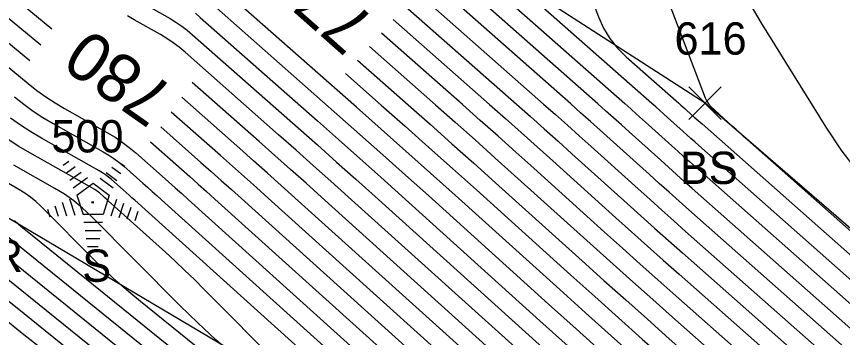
# Model space of a CAD drawing. Extents: x 1650836 to 1652450, y 332578 to 333908.
# Drawn here: x 1652292.5 to 1652343.6, y 332726.8 to 332746.7 of the extents above; entities that cross this region are included whole.
import ezdxf

# ---------------------------------------------------------------- set-up
doc = ezdxf.new("R2010")
doc.units = 0
for name, color, linetype in [('L_A', 7, 'Continuous'), ('L_I', 7, 'Continuous'), ('L_TIC', 7, 'Continuous'), ('LAWA', 7, 'Continuous'), ('LELB', 7, 'Continuous'), ('LSOGCMA', 7, 'Continuous'), ('LSOGCMA_T', 7, 'Continuous'), ('LSOGCMI', 7, 'Continuous'), ('LTC', 7, 'Continuous')]:
    doc.layers.add(name, color=color, linetype=linetype)

msp = doc.modelspace()

# ---------------------------------------------------------------- linework, layer by layer
at = {"layer": 'L_TIC'}
for points in [[(1652334.114, 332740.334), (1652336.114, 332742.334)], [(1652336.114, 332740.334), (1652334.114, 332742.334)]]:
    msp.add_lwpolyline(points, dxfattribs=at)
at = {"layer": 'LAWA'}
msp.add_lwpolyline([(1652408.76, 332665.713), (1652363.38, 332695.402), (1652324.46, 332714.991), (1652289.155, 332735.895), (1652253.497, 332747.946), (1652218.614, 332766.122), (1652198.198, 332775.017), (1652146.456, 332804.843), (1652136.841, 332807.592), (1652091.374, 332831.511), (1652057.601, 332848.138), (1652027.653, 332867.625)], dxfattribs=at)
at = {"layer": 'LELB'}
msp.add_lwpolyline([(1652415.318, 332676.268), (1652374.578, 332707.318), (1652335.114, 332741.334), (1652308.938, 332758.195), (1652273.674, 332777.021), (1652240.738, 332796.253), (1652212.676, 332810.498), (1652191.609, 332828.678)], dxfattribs=at)
at = {"layer": 'LSOGCMA'}
for points in [[(1652294.692, 332745.911), (1652284.503, 332754.319), (1652282.838, 332755.673), (1652281.154, 332757.003), (1652279.451, 332758.309), (1652277.729, 332759.59), (1652270.803, 332764.666), (1652269.071, 332765.934), (1652267.335, 332767.196), (1652265.596, 332768.455), (1652263.854, 332769.709), (1652256.417, 332775.051), (1652254.6, 332776.364), (1652252.791, 332777.687), (1652250.989, 332779.02), (1652249.194, 332780.363), (1652240.495, 332786.912), (1652238.442, 332788.444), (1652236.378, 332789.961), (1652234.301, 332791.461), (1652232.213, 332792.944), (1652229.96, 332794.531)], [(1652373.278, 332707.645), (1652337.731, 332739.068), (1652337.495, 332739.278), (1652337.259, 332739.489), (1652337.025, 332739.702), (1652336.791, 332739.916), (1652335.469, 332741.133), (1652335.433, 332741.169), (1652335.4, 332741.207), (1652335.369, 332741.246), (1652335.341, 332741.289), (1652335.234, 332741.462), (1652335.208, 332741.505), (1652335.184, 332741.55), (1652335.163, 332741.596), (1652335.144, 332741.643), (1652329.609, 332756.143)], [(1652314.342, 332744.837), (1652318.422, 332741.237), (1652319.651, 332740.149), (1652320.878, 332739.058), (1652322.102, 332737.963), (1652323.323, 332736.866), (1652328.2, 332732.468), (1652329.421, 332731.371), (1652330.645, 332730.276), (1652331.871, 332729.184), (1652333.099, 332728.095), (1652349.441, 332713.649), (1652351.143, 332712.151), (1652352.85, 332710.658), (1652354.562, 332709.172), (1652356.28, 332707.692), (1652363.161, 332701.785), (1652364.884, 332700.31), (1652366.609, 332698.839), (1652368.338, 332697.373), (1652370.071, 332695.911), (1652375.302, 332691.507)], [(1652355.967, 332694.969), (1652341.886, 332705.701), (1652340.889, 332706.472), (1652339.903, 332707.258), (1652338.929, 332708.058), (1652337.966, 332708.873), (1652333.761, 332712.482), (1652332.994, 332713.143), (1652332.229, 332713.808), (1652331.466, 332714.475), (1652330.705, 332715.144), (1652327.669, 332717.829), (1652326.91, 332718.501), (1652326.154, 332719.175), (1652325.398, 332719.85), (1652324.645, 332720.528), (1652308.083, 332735.458), (1652307.345, 332736.122), (1652306.605, 332736.784), (1652305.864, 332737.443), (1652305.12, 332738.101), (1652302.085, 332740.779)], [(1652289.634, 332734.946), (1652309.319, 332719.049), (1652312.336, 332716.649), (1652315.386, 332714.293), (1652318.47, 332711.981), (1652321.587, 332709.713), (1652337.6, 332698.24), (1652338.993, 332697.235), (1652340.377, 332696.219), (1652341.755, 332695.193), (1652343.124, 332694.157), (1652344.016, 332693.478)]]:
    msp.add_lwpolyline(points, dxfattribs=at)
at = {"layer": 'LSOGCMI'}
for points in [[(1652229.258, 332793.535), (1652231.078, 332792.253), (1652233.386, 332790.613), (1652235.681, 332788.956), (1652237.963, 332787.28), (1652240.232, 332785.586), (1652251.766, 332776.903), (1652253.237, 332775.802), (1652254.714, 332774.71), (1652256.197, 332773.625), (1652257.686, 332772.549), (1652263.655, 332768.262), (1652265.146, 332767.188), (1652266.635, 332766.111), (1652268.12, 332765.03), (1652269.603, 332763.946), (1652278.411, 332757.49), (1652280.207, 332756.153), (1652281.984, 332754.79), (1652283.741, 332753.403), (1652285.479, 332751.99), (1652294.014, 332744.946)], [(1652228.557, 332792.539), (1652230.876, 332790.905), (1652232.939, 332789.439), (1652234.99, 332787.958), (1652237.03, 332786.46), (1652239.057, 332784.946), (1652254.338, 332773.443), (1652255.485, 332772.584), (1652256.637, 332771.732), (1652257.794, 332770.887), (1652258.956, 332770.047), (1652263.611, 332766.703), (1652264.774, 332765.866), (1652265.935, 332765.026), (1652267.093, 332764.183), (1652268.25, 332763.337), (1652279.664, 332754.97), (1652281.251, 332753.789), (1652282.821, 332752.586), (1652284.373, 332751.36), (1652285.908, 332750.112), (1652293.336, 332743.982)], [(1652369.48, 332703.633), (1652368.574, 332704.408), (1652364.956, 332707.515), (1652364.052, 332708.293), (1652363.152, 332709.074), (1652362.254, 332709.859), (1652361.36, 332710.647), (1652334.11, 332734.735), (1652333.498, 332735.278), (1652332.886, 332735.822), (1652332.277, 332736.368), (1652331.668, 332736.915), (1652329.237, 332739.107), (1652328.628, 332739.654), (1652328.018, 332740.199), (1652327.407, 332740.743), (1652326.794, 332741.286), (1652308.573, 332757.364)], [(1652369.657, 332704.933), (1652366.691, 332707.479), (1652365.951, 332708.117), (1652365.213, 332708.758), (1652364.477, 332709.401), (1652363.743, 332710.047), (1652334.312, 332736.063), (1652333.823, 332736.497), (1652333.335, 332736.931), (1652332.848, 332737.367), (1652332.362, 332737.804), (1652330.42, 332739.555), (1652329.934, 332739.992), (1652329.447, 332740.428), (1652328.958, 332740.862), (1652328.469, 332741.295), (1652310.514, 332757.138)], [(1652308.103, 332756.291), (1652325.12, 332741.276), (1652325.856, 332740.624), (1652326.59, 332739.971), (1652327.323, 332739.316), (1652328.054, 332738.659), (1652330.975, 332736.026), (1652331.706, 332735.368), (1652332.438, 332734.713), (1652333.172, 332734.059), (1652333.908, 332733.407), (1652358.976, 332711.248), (1652360.032, 332710.317), (1652361.092, 332709.391), (1652362.154, 332708.469), (1652363.221, 332707.55), (1652367.492, 332703.884), (1652368.561, 332702.968), (1652369.632, 332702.055)], [(1652325.09, 332755.648), (1652328.512, 332746.682), (1652328.828, 332745.982), (1652329.22, 332745.335), (1652329.688, 332744.741), (1652330.233, 332744.2), (1652333.492, 332741.324), (1652333.612, 332741.219), (1652333.731, 332741.113), (1652333.85, 332741.006), (1652333.968, 332740.9), (1652334.442, 332740.472), (1652334.561, 332740.366), (1652334.68, 332740.259), (1652334.799, 332740.153), (1652334.919, 332740.047), (1652370.895, 332708.245)], [(1652307.633, 332755.218), (1652323.445, 332741.266), (1652324.305, 332740.506), (1652325.162, 332739.743), (1652326.018, 332738.978), (1652326.871, 332738.21), (1652330.281, 332735.136), (1652331.134, 332734.369), (1652331.99, 332733.604), (1652332.847, 332732.84), (1652333.706, 332732.079), (1652356.592, 332711.848), (1652357.81, 332710.776), (1652359.031, 332709.708), (1652360.256, 332708.645), (1652361.485, 332707.586), (1652366.409, 332703.359), (1652367.641, 332702.304), (1652368.876, 332701.251), (1652370.113, 332700.202)], [(1652317.535, 332752.43), (1652330.143, 332741.305), (1652330.509, 332740.981), (1652330.875, 332740.656), (1652331.239, 332740.33), (1652331.603, 332740.003), (1652333.055, 332738.694), (1652333.419, 332738.367), (1652333.783, 332738.041), (1652334.148, 332737.716), (1652334.514, 332737.391), (1652366.127, 332709.446), (1652366.699, 332708.942), (1652367.273, 332708.441), (1652367.849, 332707.941), (1652368.426, 332707.444), (1652370.74, 332705.458)], [(1652370.88, 332690.905), (1652366.515, 332694.58), (1652365.425, 332695.5), (1652364.338, 332696.422), (1652363.252, 332697.347), (1652362.169, 332698.275), (1652351.05, 332707.819), (1652348.856, 332709.71), (1652346.668, 332711.609), (1652344.488, 332713.515), (1652342.314, 332715.43), (1652332.493, 332724.111), (1652330.895, 332725.527), (1652329.3, 332726.948), (1652327.708, 332728.372), (1652326.12, 332729.8), (1652319.64, 332735.642), (1652318.119, 332737.01), (1652316.594, 332738.373), (1652315.066, 332739.733), (1652313.534, 332741.088), (1652304.813, 332748.783)], [(1652286.337, 332748.234), (1652293.221, 332742.552), (1652293.761, 332742.127), (1652294.318, 332741.726), (1652294.891, 332741.35), (1652295.482, 332740.999), (1652298.138, 332739.501), (1652298.601, 332739.223), (1652299.047, 332738.923), (1652299.478, 332738.599), (1652299.892, 332738.253), (1652301.515, 332736.821), (1652301.92, 332736.462), (1652302.324, 332736.102), (1652302.728, 332735.742), (1652303.13, 332735.38), (1652324.497, 332716.117)], [(1652300.499, 332747.41), (1652302.003, 332746.561), (1652302.373, 332746.34), (1652302.729, 332746.1), (1652303.072, 332745.842), (1652303.403, 332745.566), (1652309.928, 332739.808), (1652311.122, 332738.751), (1652312.313, 332737.692), (1652313.501, 332736.629), (1652314.687, 332735.563), (1652324.842, 332726.409), (1652326.396, 332725.011), (1652327.953, 332723.618), (1652329.513, 332722.229), (1652331.077, 332720.843), (1652337.339, 332715.307), (1652338.907, 332713.926), (1652340.48, 332712.551), (1652342.058, 332711.182), (1652343.641, 332709.818)], [(1652344.605, 332711.923), (1652342.627, 332713.652), (1652340.656, 332715.389), (1652332.291, 332722.783), (1652330.569, 332724.309), (1652328.851, 332725.839), (1652327.137, 332727.373), (1652325.426, 332728.911), (1652317.989, 332735.616), (1652316.58, 332736.883), (1652315.167, 332738.146), (1652313.751, 332739.406), (1652312.332, 332740.661), (1652304.343, 332747.711)], [(1652373.156, 332704.846), (1652373.072, 332704.917), (1652372.655, 332705.271), (1652372.238, 332705.626), (1652371.822, 332705.982), (1652370.161, 332707.408), (1652369.747, 332707.765), (1652369.333, 332708.124), (1652368.921, 332708.484), (1652368.511, 332708.846), (1652334.716, 332738.719), (1652334.474, 332738.934), (1652334.232, 332739.15), (1652333.99, 332739.366), (1652333.749, 332739.583), (1652332.786, 332740.451), (1652332.544, 332740.668), (1652332.303, 332740.884), (1652332.061, 332741.1), (1652331.818, 332741.315), (1652324.557, 332747.722)], [(1652337.943, 332747.368), (1652338.557, 332746.324), (1652342.577, 332739.841), (1652343.504, 332738.453), (1652344.519, 332737.137), (1652345.62, 332735.894), (1652346.81, 332734.722), (1652375.37, 332708.421), (1652375.449, 332708.348), (1652375.526, 332708.273), (1652375.602, 332708.197), (1652375.677, 332708.12), (1652375.745, 332708.048)], [(1652303.571, 332746.891), (1652303.873, 332746.638), (1652311.13, 332740.235), (1652312.436, 332739.079), (1652313.74, 332737.919), (1652315.041, 332736.756), (1652316.338, 332735.589), (1652324.891, 332727.879), (1652326.645, 332726.302), (1652328.402, 332724.729), (1652330.164, 332723.16), (1652331.929, 332721.596), (1652338.997, 332715.348), (1652340.767, 332713.789), (1652342.543, 332712.237), (1652344.324, 332710.691)], [(1652349.988, 332702.915), (1652341.171, 332710.484), (1652339.792, 332711.672), (1652338.417, 332712.865), (1652337.047, 332714.063), (1652335.68, 332715.267), (1652330.225, 332720.089), (1652328.862, 332721.297), (1652327.503, 332722.507), (1652326.146, 332723.721), (1652324.793, 332724.938), (1652313.036, 332735.537), (1652311.962, 332736.502), (1652310.886, 332737.465), (1652309.807, 332738.424), (1652308.726, 332739.381), (1652302.933, 332744.493), (1652302.574, 332744.793), (1652302.202, 332745.073), (1652301.815, 332745.333), (1652301.414, 332745.573), (1652299.782, 332746.495), (1652299.38, 332746.733)], [(1652315.818, 332746.509), (1652321.771, 332741.256), (1652322.754, 332740.387), (1652323.734, 332739.514), (1652324.712, 332738.64), (1652325.688, 332737.762), (1652329.588, 332734.247), (1652330.563, 332733.37), (1652331.541, 332732.494), (1652332.521, 332731.622), (1652333.504, 332730.751), (1652354.209, 332712.448), (1652355.587, 332711.234), (1652356.971, 332710.025), (1652358.358, 332708.82), (1652359.75, 332707.621), (1652365.327, 332702.834), (1652366.722, 332701.639), (1652368.121, 332700.447), (1652369.522, 332699.259), (1652370.926, 332698.074), (1652376.723, 332693.194)], [(1652376.013, 332692.35), (1652370.499, 332696.992), (1652368.93, 332698.316), (1652367.365, 332699.643), (1652365.803, 332700.975), (1652364.244, 332702.31), (1652358.015, 332707.657), (1652356.46, 332708.996), (1652354.91, 332710.342), (1652353.365, 332711.692), (1652351.825, 332713.049), (1652333.302, 332729.423), (1652332.196, 332730.403), (1652331.093, 332731.385), (1652329.992, 332732.37), (1652328.894, 332733.358), (1652324.506, 332737.314), (1652323.407, 332738.301), (1652322.306, 332739.286), (1652321.202, 332740.268), (1652320.096, 332741.247), (1652315.08, 332745.673)], [(1652313.604, 332744.001), (1652316.747, 332741.227), (1652318.1, 332740.03), (1652319.45, 332738.829), (1652320.796, 332737.625), (1652322.14, 332736.417), (1652327.507, 332731.579), (1652328.85, 332730.371), (1652330.196, 332729.166), (1652331.545, 332727.965), (1652332.897, 332726.767), (1652347.058, 332714.25), (1652348.92, 332712.609), (1652350.789, 332710.975), (1652352.664, 332709.348), (1652354.544, 332707.728), (1652362.079, 332701.26), (1652363.964, 332699.646), (1652365.854, 332698.035), (1652367.747, 332696.43), (1652369.644, 332694.829), (1652374.592, 332690.663)], [(1652312.866, 332743.164), (1652315.073, 332741.217), (1652316.549, 332739.911), (1652318.022, 332738.601), (1652319.491, 332737.287), (1652320.957, 332735.969), (1652326.813, 332730.69), (1652328.279, 332729.372), (1652329.748, 332728.057), (1652331.22, 332726.746), (1652332.695, 332725.439), (1652344.674, 332714.85), (1652346.698, 332713.067), (1652348.729, 332711.292), (1652350.766, 332709.524), (1652352.809, 332707.763), (1652361.208, 332700.554), (1652363.151, 332698.89), (1652365.097, 332697.231), (1652367.048, 332695.577), (1652369.003, 332693.927), (1652373.882, 332689.819)], [(1652345.138, 332705.624), (1652338.701, 332711.15), (1652337.526, 332712.163), (1652336.354, 332713.179), (1652335.186, 332714.2), (1652334.022, 332715.226), (1652329.373, 332719.336), (1652328.212, 332720.365), (1652327.053, 332721.396), (1652325.897, 332722.431), (1652324.744, 332723.468), (1652311.385, 332735.511), (1652310.423, 332736.376), (1652309.459, 332737.238), (1652308.493, 332738.097), (1652307.524, 332738.954), (1652303.375, 332742.615)], [(1652292.384, 332741.719), (1652292.953, 332741.271), (1652293.539, 332740.849), (1652294.143, 332740.453), (1652294.766, 332740.083), (1652297.875, 332738.329), (1652298.209, 332738.128), (1652298.531, 332737.912), (1652298.842, 332737.678), (1652299.141, 332737.428), (1652300.313, 332736.394), (1652300.605, 332736.135), (1652300.897, 332735.875), (1652301.188, 332735.615), (1652301.479, 332735.354), (1652321.99, 332716.864)], [(1652344.004, 332705.205), (1652342.771, 332706.218), (1652341.552, 332707.248), (1652336.231, 332711.816), (1652335.26, 332712.653), (1652334.291, 332713.494), (1652333.326, 332714.338), (1652332.364, 332715.185), (1652328.521, 332718.582), (1652327.561, 332719.433), (1652326.603, 332720.286), (1652325.648, 332721.141), (1652324.694, 332721.998), (1652309.734, 332735.485), (1652308.884, 332736.249), (1652308.032, 332737.011), (1652307.178, 332737.77), (1652306.322, 332738.528), (1652302.73, 332741.697)], [(1652278.331, 332740.9), (1652280.56, 332739.185), (1652281.007, 332738.844), (1652281.458, 332738.507), (1652281.911, 332738.174), (1652282.367, 332737.845), (1652284.199, 332736.539), (1652284.655, 332736.209), (1652285.106, 332735.874), (1652285.554, 332735.533), (1652285.997, 332735.187), (1652289.168, 332732.679), (1652289.842, 332732.144), (1652290.516, 332731.607), (1652291.188, 332731.069), (1652291.859, 332730.528), (1652306.919, 332718.366), (1652309.668, 332716.179), (1652312.447, 332714.032), (1652315.257, 332711.926), (1652318.098, 332709.859), (1652342.937, 332692.063)], [(1652311.421, 332724.876), (1652299.828, 332735.327), (1652299.649, 332735.488), (1652299.47, 332735.648), (1652299.291, 332735.808), (1652299.111, 332735.967), (1652298.39, 332736.603), (1652298.206, 332736.757), (1652298.015, 332736.9), (1652297.817, 332737.034), (1652297.612, 332737.157), (1652294.049, 332739.167), (1652293.395, 332739.556), (1652292.76, 332739.972), (1652292.144, 332740.415)], [(1652301.44, 332739.861), (1652303.918, 332737.674), (1652304.549, 332737.116), (1652305.178, 332736.557), (1652305.806, 332735.995), (1652306.432, 332735.432), (1652324.596, 332719.058), (1652325.149, 332718.56), (1652325.704, 332718.064), (1652326.26, 332717.569), (1652326.817, 332717.075), (1652329.047, 332715.104), (1652329.606, 332714.612), (1652330.166, 332714.122), (1652330.728, 332713.634), (1652331.292, 332713.148), (1652334.38, 332710.497), (1652335.087, 332709.899), (1652335.803, 332709.311), (1652336.527, 332708.734), (1652337.259, 332708.167), (1652354.675, 332694.893)], [(1652308.889, 332725.029), (1652304.103, 332729.838), (1652303.518, 332730.419), (1652302.925, 332730.991), (1652302.325, 332731.555), (1652301.716, 332732.111), (1652298.177, 332735.301), (1652298.11, 332735.361), (1652298.043, 332735.421), (1652297.976, 332735.481), (1652297.909, 332735.54), (1652297.64, 332735.778), (1652297.571, 332735.835), (1652297.5, 332735.889), (1652297.425, 332735.939), (1652297.349, 332735.985), (1652293.333, 332738.252), (1652292.647, 332738.659), (1652291.982, 332739.094)], [(1652300.795, 332738.943), (1652302.716, 332737.247), (1652303.234, 332736.789), (1652303.751, 332736.329), (1652304.267, 332735.868), (1652304.781, 332735.406), (1652324.547, 332717.588), (1652324.9, 332717.27), (1652325.254, 332716.953), (1652325.609, 332716.637), (1652325.965, 332716.322), (1652327.389, 332715.063), (1652327.745, 332714.749), (1652328.103, 332714.436), (1652328.462, 332714.124), (1652328.822, 332713.814), (1652330.794, 332712.122), (1652331.245, 332711.74), (1652331.702, 332711.364), (1652332.165, 332710.996), (1652332.632, 332710.634), (1652353.384, 332694.818)], [(1652345.548, 332695.49), (1652335.906, 332702.839), (1652334.311, 332704.045), (1652332.707, 332705.24), (1652331.094, 332706.423), (1652329.473, 332707.593), (1652322.97, 332712.253), (1652321.352, 332713.429), (1652319.753, 332714.629), (1652318.17, 332715.851), (1652316.606, 332717.096), (1652307.185, 332724.704), (1652306.001, 332725.686), (1652304.845, 332726.7), (1652303.717, 332727.745), (1652302.617, 332728.821), (1652297.102, 332734.363), (1652296.587, 332734.846), (1652296.043, 332735.291), (1652295.47, 332735.698), (1652294.867, 332736.065), (1652292.331, 332737.496)], [(1652345.038, 332694.819), (1652339.446, 332699.081), (1652337.358, 332700.66), (1652335.258, 332702.225), (1652333.146, 332703.773), (1652331.023, 332705.306), (1652322.509, 332711.406), (1652320.392, 332712.946), (1652318.297, 332714.517), (1652316.226, 332716.117), (1652314.177, 332717.747), (1652300.17, 332729.058), (1652299.447, 332729.658), (1652298.741, 332730.278), (1652298.052, 332730.916), (1652297.38, 332731.573), (1652294.01, 332734.959), (1652293.696, 332735.255), (1652293.363, 332735.526), (1652293.013, 332735.775), (1652292.644, 332735.999), (1652291.096, 332736.873)], [(1652292.386, 332734.087), (1652292.636, 332733.855), (1652292.892, 332733.631), (1652293.155, 332733.413), (1652311.748, 332718.398), (1652314.281, 332716.383), (1652316.842, 332714.405), (1652319.431, 332712.464), (1652322.048, 332710.56), (1652334.195, 332701.856), (1652336.011, 332700.545), (1652337.817, 332699.221), (1652339.613, 332697.883), (1652341.399, 332696.532), (1652344.527, 332694.149)], [(1652290.746, 332732.737), (1652307.879, 332718.902), (1652310.882, 332716.512), (1652313.919, 332714.166), (1652316.99, 332711.864), (1652320.094, 332709.606), (1652341.005, 332694.624), (1652341.974, 332693.924), (1652342.938, 332693.217), (1652343.499, 332692.799)], [(1652292.025, 332729.082), (1652292.971, 332728.319), (1652305.96, 332717.831), (1652308.454, 332715.846), (1652310.975, 332713.899), (1652313.525, 332711.987), (1652316.102, 332710.112), (1652342.358, 332691.301)], [(1652344.307, 332688.666), (1652343.808, 332689.085), (1652314.106, 332710.366), (1652311.792, 332712.049), (1652309.503, 332713.765), (1652307.239, 332715.514), (1652305, 332717.295), (1652294.084, 332726.111), (1652292.861, 332727.096), (1652291.636, 332728.077)]]:
    msp.add_lwpolyline(points, dxfattribs=at)
at = {"layer": 'LTC'}
for p, q in [((1652295.387, 332737.494), (1652295.741, 332737.751)), ((1652298.785, 332737.734), (1652299.204, 332737.43)), ((1652295.596, 332737.028), (1652296.126, 332737.413)), ((1652298.414, 332737.386), (1652298.963, 332736.987)), ((1652295.806, 332736.563), (1652296.51, 332737.074)), ((1652296.016, 332736.097), (1652296.894, 332736.735)), ((1652297.672, 332736.689), (1652298.481, 332736.1)), ((1652298.043, 332737.038), (1652298.722, 332736.544)), ((1652296.24, 332735.642), (1652297.252, 332736.376)), ((1652297.252, 332736.376), (1652298.249, 332735.651)), ((1652296.24, 332735.642), (1652296.627, 332734.448)), ((1652298.249, 332735.651), (1652297.858, 332734.448)), ((1652295.33, 332735.206), (1652295.601, 332734.371)), ((1652295.786, 332735.423), (1652296.116, 332734.403)), ((1652298.686, 332735.38), (1652298.348, 332734.341)), ((1652299.131, 332735.13), (1652298.843, 332734.245)), ((1652294.419, 332734.773), (1652294.571, 332734.305)), ((1652294.875, 332734.99), (1652295.086, 332734.338)), ((1652299.576, 332734.88), (1652299.338, 332734.15)), ((1652300.02, 332734.63), (1652299.833, 332734.055)), ((1652297.858, 332734.448), (1652296.627, 332734.448)), ((1652297.819, 332733.948), (1652296.675, 332733.948)), ((1652297.736, 332733.448), (1652296.747, 332733.448)), ((1652297.652, 332732.948), (1652296.82, 332732.948)), ((1652297.568, 332732.448), (1652296.893, 332732.448))]:
    msp.add_line(p, q, dxfattribs=at)

# ---------------------------------------------------------------- texts
at = {"layer": 'L_A'}
for s, p in [('BS', (1652333.555, 332736.334)), ('WDR', (1652286.517, 332730.895)), ('S', (1652296.578, 332730.286))]:
    msp.add_text(s, height=2, dxfattribs=at).set_placement(p)
at = {"layer": 'L_I'}
for s, p in [('616', (1652333.217, 332744.334)), ('500', (1652294.664, 332738.286))]:
    msp.add_text(s, height=2, dxfattribs=at).set_placement(p)
at = {"layer": 'LSOGCMA_T'}
for s, rotation, p in [('775', 138.5752, (1652314.83, 332746.407)), ('780', 144.9046, (1652302.408, 332742.183))]:
    msp.add_text(s, height=3, rotation=rotation, dxfattribs=at).set_placement(p)
at = {"layer": 'LTC'}
msp.add_text('.', height=1.037, rotation=270, dxfattribs=at).set_placement((1652297.134, 332735.39))

doc.saveas('drawing.dxf')
